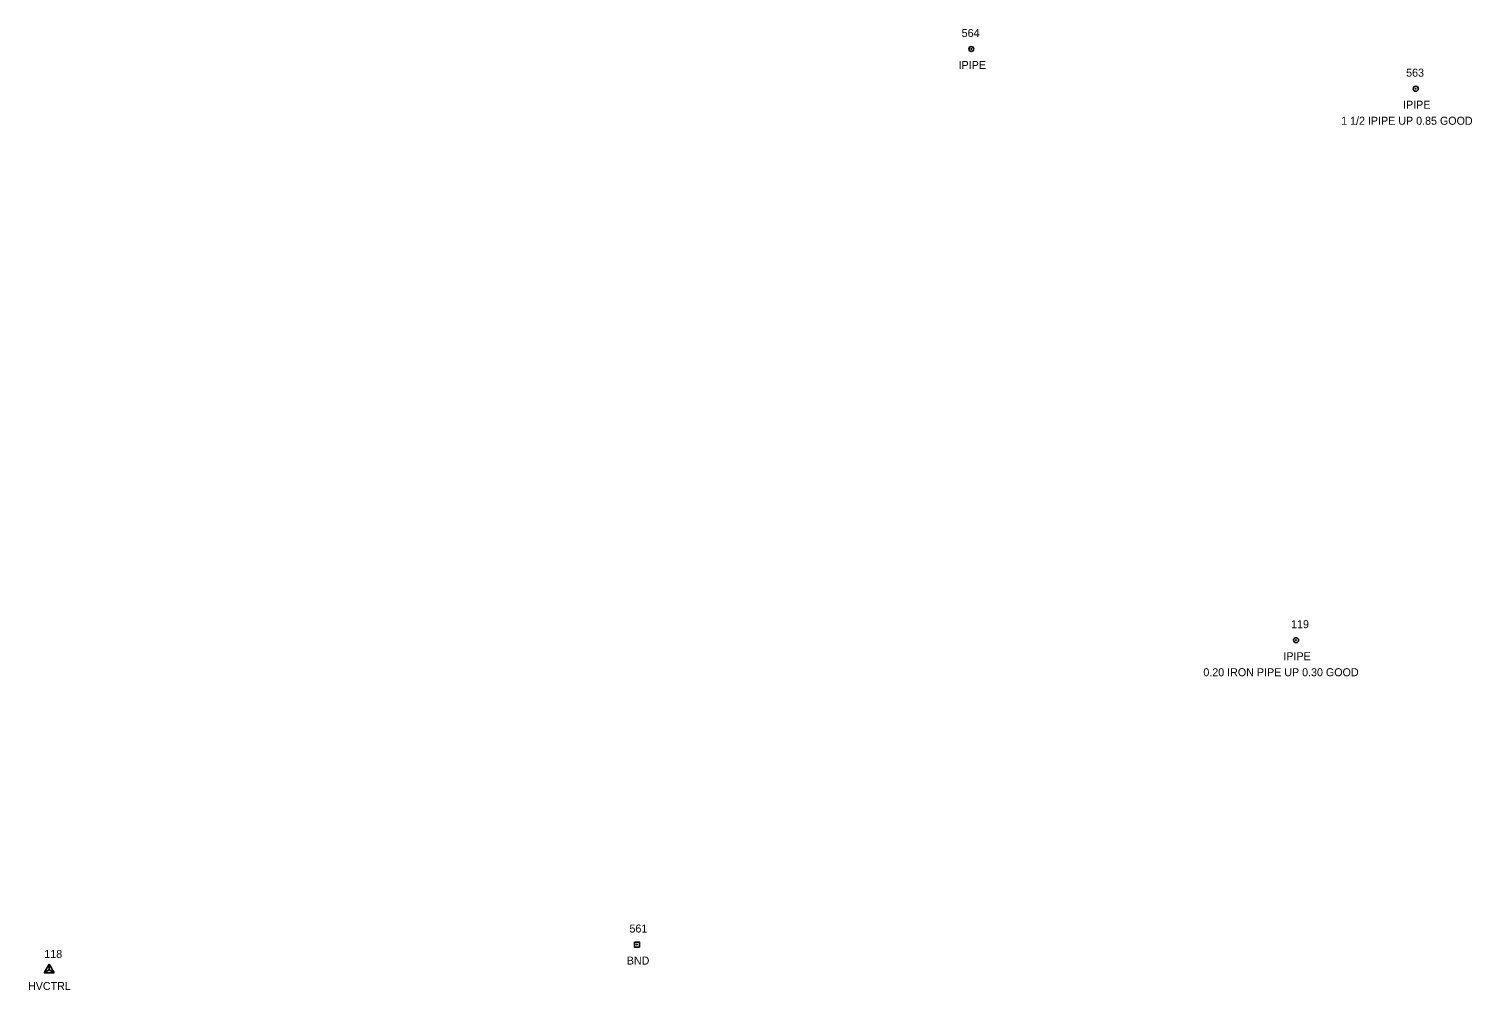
# Model space of a CAD drawing. Extents: x 1690689 to 1696275, y 438760 to 444007.
# Drawn here: x 1691639.9 to 1692000.5, y 442036.6 to 442276.6 of the extents above; entities that cross this region are included whole.
import ezdxf

# ---------------------------------------------------------------- set-up
doc = ezdxf.new("R2010")
doc.units = 0
for name, color, linetype in [('C_A', 7, 'Continuous'), ('C_I', 7, 'Continuous'), ('CPSM', 7, 'Continuous'), ('Level 18', 7, 'Continuous'), ('M_A', 7, 'Continuous'), ('M_C', 7, 'Continuous'), ('M_I', 7, 'Continuous'), ('MPIP', 7, 'Continuous')]:
    doc.layers.add(name, color=color, linetype=linetype)

msp = doc.modelspace()

# ---------------------------------------------------------------- linework, layer by layer
at = {"layer": 'CPSM'}
for p, q in [((1691643.72, 442040.92), (1691644.97, 442043.09)), ((1691643.72, 442040.92), (1691644.97, 442041.64)), ((1691646.22, 442040.92), (1691644.97, 442043.09)), ((1691644.97, 442041.64), (1691644.97, 442043.09)), ((1691644.97, 442041.64), (1691644.97, 442041.64)), ((1691644.97, 442041.64), (1691646.22, 442040.92)), ((1691643.72, 442040.92), (1691646.22, 442040.92))]:
    msp.add_line(p, q, dxfattribs=at)
at = {"layer": 'Level 18'}
msp.add_lwpolyline([(1691791.17, 442048.62), (1691792.42, 442048.62), (1691792.42, 442047.37), (1691791.17, 442047.37)], close=True, dxfattribs=at)
msp.add_circle((1691791.79, 442047.99), 0.0833, dxfattribs=at)
at = {"layer": 'MPIP'}
for centre, radius in [((1691875.36, 442271.58), 0.625), ((1691875.36, 442271.58), 0.0833), ((1691986.41, 442261.67), 0.625), ((1691986.41, 442261.67), 0.0833), ((1691956.5, 442123.98), 0.625), ((1691956.5, 442123.98), 0.0833)]:
    msp.add_circle(centre, radius, dxfattribs=at)

# ---------------------------------------------------------------- texts
at = {"layer": 'C_A'}
msp.add_text('HVCTRL', height=2, dxfattribs=at).set_placement((1691639.67, 442036.64))
at = {"layer": 'C_I'}
msp.add_text('118', height=2, dxfattribs=at).set_placement((1691643.75, 442044.64))
at = {"layer": 'M_A'}
for s, p in [('IPIPE', (1691872.19, 442266.58)), ('IPIPE', (1691983.24, 442256.67)), ('IPIPE', (1691953.33, 442118.98)), ('BND', (1691789.28, 442042.99))]:
    msp.add_text(s, height=2, dxfattribs=at).set_placement(p)
at = {"layer": 'M_C'}
for s, p in [('1 1/2 IPIPE UP 0.85 GOOD', (1691967.77, 442252.67)), ('0.20 IRON PIPE UP 0.30 GOOD', (1691933.34, 442114.98))]:
    msp.add_text(s, height=2, dxfattribs=at).set_placement(p)
at = {"layer": 'M_I'}
for s, p in [('564', (1691872.95, 442274.58)), ('563', (1691984, 442264.67)), ('119', (1691955.26, 442126.98)), ('561', (1691789.95, 442050.99))]:
    msp.add_text(s, height=2, dxfattribs=at).set_placement(p)

doc.saveas('drawing.dxf')
